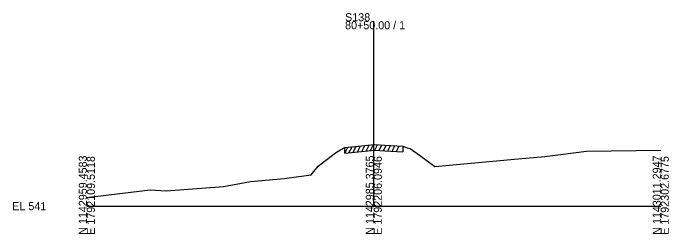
# Model space of a CAD drawing. Extents: x -26 to 1203, y -10 to 19606.
# Drawn here: x -25.7 to 202.8, y 990.3 to 1067.4 of the extents above; entities that cross this region are included whole.
import ezdxf

# ---------------------------------------------------------------- set-up
doc = ezdxf.new("R2010")
doc.units = 0
for name, color, linetype in [('RD_EX_Driveway', 7, 'Continuous'), ('RD_GPK_XS_Cell', 7, 'Continuous'), ('RD_XS_ExGround', 7, 'Continuous'), ('RD_XS_ExPaveRet', 7, 'Continuous')]:
    doc.layers.add(name, color=color, linetype=linetype)

msp = doc.modelspace()

# ---------------------------------------------------------------- linework, layer by layer
at = {"layer": 'RD_GPK_XS_Cell'}
for p, q in [((100, 1000), (100, 1064.6)), ((0, 1000), (100, 1000)), ((100, 1000), (200, 1000))]:
    msp.add_line(p, q, dxfattribs=at)
at = {"layer": 'RD_XS_ExGround'}
msp.add_lwpolyline([(0, 1003), (22.02, 1005.73), (27.68, 1005.38), (47.68, 1006.82), (57.08, 1008.59), (68.74, 1009.63), (78.17, 1010.92), (80.63, 1013.92), (86.6, 1018.63), (88.37, 1019.72), (89.86, 1020.53), (93.39, 1020.85), (100.24, 1021.53), (103.87, 1021.34), (110.1, 1020.94), (111.68, 1020.42), (112.63, 1020.13), (115.9, 1017.77), (121.23, 1013.82), (150.35, 1016.52), (159.65, 1017.38), (174.14, 1019.16), (200, 1019.61)], dxfattribs=at)
at = {"layer": 'RD_XS_ExPaveRet'}
for p, q in [((89.86, 1018.53), (90.91, 1020.62)), ((89.86, 1018.53), (89.86, 1020.53)), ((91.36, 1018.66), (92.41, 1020.76)), ((92.86, 1018.8), (93.91, 1020.9)), ((93.39, 1018.85), (100.24, 1019.53)), ((94.36, 1018.94), (95.41, 1021.05)), ((95.86, 1019.09), (96.91, 1021.2)), ((97.36, 1019.24), (98.41, 1021.35)), ((98.86, 1019.39), (99.91, 1021.5)), ((100.24, 1019.53), (103.87, 1019.34)), ((100.36, 1019.53), (101.33, 1021.47)), ((101.86, 1019.45), (102.83, 1021.39)), ((103.36, 1019.37), (104.33, 1021.31)), ((103.87, 1019.34), (110.1, 1018.94)), ((104.86, 1019.27), (105.83, 1021.21)), ((106.36, 1019.18), (107.33, 1021.12)), ((107.86, 1019.08), (108.83, 1021.02)), ((110.1, 1020.94), (110.1, 1018.94)), ((89.86, 1018.53), (93.39, 1018.85))]:
    msp.add_line(p, q, dxfattribs=at)

# ---------------------------------------------------------------- texts
at = {"layer": 'RD_EX_Driveway'}
msp.add_text('551.75', height=0.0975, rotation=90, dxfattribs=at).set_placement((100.1, 1021.51))
at = {"layer": 'RD_GPK_XS_Cell'}
for s, p in [('S138', (90, 1064.6)), ('80+50.00 / 1', (90, 1061.8)), ('EL 541', (-26, 998.6))]:
    msp.add_text(s, height=2.8, dxfattribs=at).set_placement(p)
for s, p in [('N 1142959.4583', (0, 990)), ('E 1792109.5118', (2.8, 990)), ('N 1142985.3765', (100, 990)), ('E 1792206.0946', (102.8, 990)), ('N 1143011.2947', (200, 990)), ('E 1792302.6775', (202.8, 990))]:
    msp.add_text(s, height=2.8, rotation=90, dxfattribs=at).set_placement(p)

doc.saveas('drawing.dxf')
